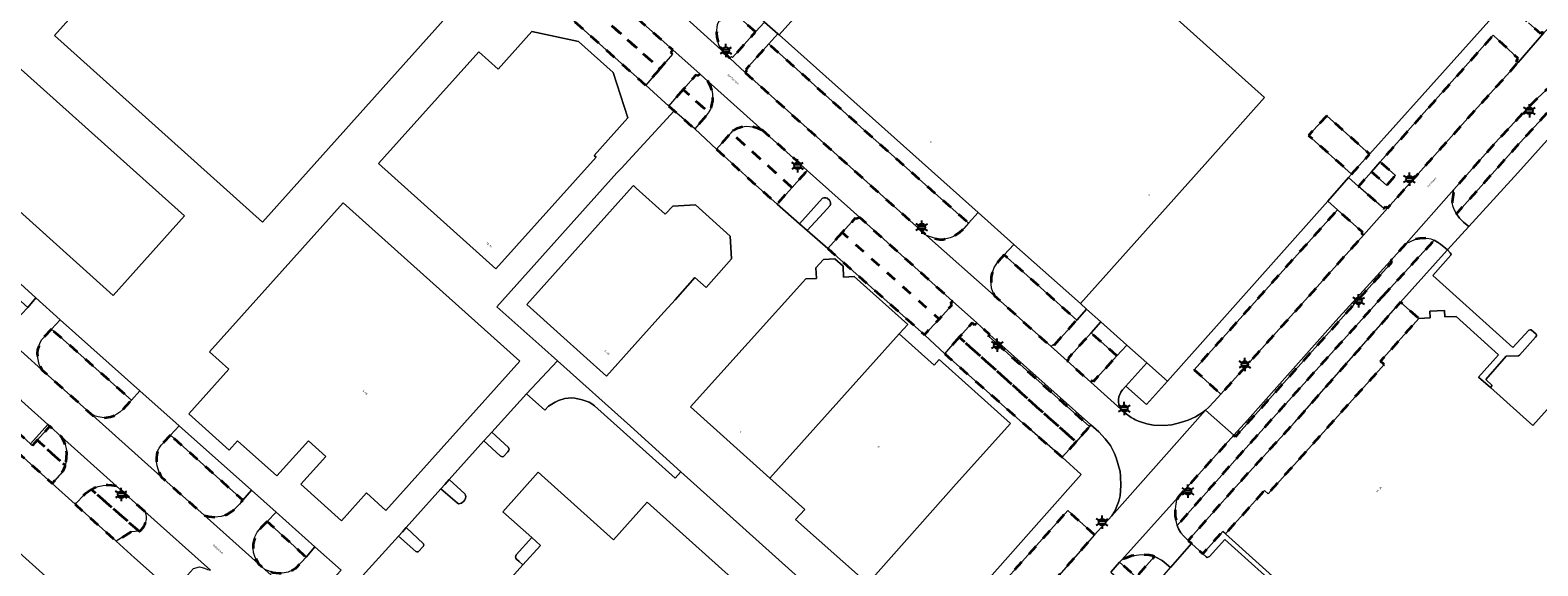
# Model space of a CAD drawing. Extents: x 105780 to 185197, y 477999 to 525027.
# Tile 212 of 562: x 107018 to 107305, y 478188 to 478290. Entities that reach past the tile are written whole.
import ezdxf
from ezdxf.enums import TextEntityAlignment as Align

# ---------------------------------------------------------------- set-up
doc = ezdxf.new("R2010")
doc.units = 0
doc.linetypes.add('XX-HIDDEN', pattern=[4, 2, -2])
for name, color, linetype, lineweight in [('B-GV-GR-HAAG_01-G', 252, 'GR-HAAG1', 13), ('B-GV-GR-MATERIAALGRENS-G', 252, 'XX-HIDDEN', 35), ('B-RO-IE-MEUBILAIR_WEGMEUBILAIR-S', 252, 'Continuous', 25), ('B-XX-KG-KADASTRAAL_BEBOUWING-G', 252, 'Continuous', 20), ('B1-WE-OG-BEBOUWING-T18', 7, 'Continuous', 18), ('B1-WE-OG-TERREIN_ERF-GV', 252, 'Continuous', 18), ('B1-WE-OG-TOPOGRAFIE-T18', 10, 'Continuous', 18), ('B1-WE-VH-VERHARDING_ASFALT-GV', 252, 'Continuous', 18), ('B1-WE-VH-VERHARDING_BETONSTRAATSTEEN-GV', 252, 'Continuous', 18), ('B1-WE-VH-VERHARDING_OPEN-GV', 252, 'Continuous', 18), ('B1-WE-VH-VERHARDING_TEGEL-GV', 252, 'Continuous', 18)]:
    doc.layers.add(name, color=color, linetype=linetype, lineweight=lineweight)
doc.styles.add('NLCS-ISO', font='NLCS-ISO.ttf')
doc.styles.add('NLCS-ISO-M200-T18', font='NLCS-ISO.ttf', dxfattribs={"height": 0.36})
doc.linetypes.add('GR-HAAG1', pattern='A,6,[176,NLCS.shx,S=0.125,R=0,X=0,Y=0],-2', length=8)

# ---------------------------------------------------------------- blocks, each defined once
blk = doc.blocks.new('B-SIE-WEG_LICHTMAST-SO')
at = {"ltscale": 0.1}
for p, q in [((-1.1, 0.63), (-2.19, 1.27)), ((0, 1.27), (0, 2.53)), ((1.1, 0.63), (2.19, 1.27)), ((-1.1, -0.63), (-2.19, -1.27)), ((0, -1.27), (0, -2.53)), ((1.1, -0.63), (2.19, -1.27))]:
    blk.add_line(p, q, dxfattribs=at)
at = {"flags": 128}
for points in [[(-1.16, 0.5), (1.16, 0.5)], [(-1.16, -0.5), (1.16, -0.5)]]:
    blk.add_lwpolyline(points, dxfattribs=at)
at = {"ltscale": 0.1}
blk.add_circle((0, 0), 1.27, dxfattribs=at)
at = {"style": 'NLCS-ISO'}
blk.add_attdef('TYPE', text='', height=1.8, dxfattribs=at).set_placement((0, 2.53), align=Align.BOTTOM_CENTER)

msp = doc.modelspace()

# ---------------------------------------------------------------- linework, layer by layer
at = {"layer": 'B-GV-GR-HAAG_01-G', "flags": 128}
for points in [[(107342.305, 478306.151), (107341.349, 478306.877), (107340.83, 478307.184), (107340.052, 478307.531), (107329.66, 478296.337), (107327.02, 478294.079), (107321.334, 478289.086), (107317.497, 478285.59), (107312.604, 478280.896), (107307.97, 478276.181), (107300.553, 478268.028), (107289.087, 478255.224), (107289.094, 478255.215), (107289.703, 478254.367), (107290.439, 478253.623), (107291.437, 478252.761), (107300.757, 478262.979), (107300.768, 478262.99), (107306.336, 478269.176), (107313.325, 478276.82), (107321.441, 478284.824), (107329.573, 478292.37), (107339.027, 478302.255)], [(107278.485, 478238.418), (107278.476, 478238.426), (107287.336, 478248.285), (107287.383, 478248.337), (107286.087, 478249.421), (107285.486, 478249.847), (107284.861, 478250.178), (107275.145, 478239.598), (107248.517, 478210.094), (107236.051, 478196.028), (107236.281, 478195.381), (107236.733, 478194.641), (107237.237, 478194.055), (107238.159, 478193.159), (107247.096, 478203.32), (107258.357, 478215.596), (107277.595, 478237.425)], [(107234.806, 478188.007), (107233.186, 478189.369), (107232.002, 478190.01), (107231.735, 478190.106), (107228.249, 478186.227), (107231.06, 478183.716), (107231.166, 478183.838)]]:
    msp.add_lwpolyline(points, close=True, dxfattribs=at)
at = {"layer": 'B-GV-GR-MATERIAALGRENS-G', "flags": 128}
for points in [[(107324.162, 478309.897), (107318.982, 478314.602), (107300.243, 478293.737), (107302.776, 478291.475), (107305.08, 478289.418), (107305.419, 478289.79), (107305.7, 478289.561), (107308.632, 478292.638), (107313.254, 478297.807), (107319.519, 478304.68)], [(107340.052, 478307.531), (107339.123, 478307.824), (107338.546, 478307.938), (107337.916, 478307.941), (107337.323, 478307.873), (107336.776, 478307.723), (107335.785, 478307.317), (107331.316, 478302.301), (107328.521, 478299.303), (107327.252, 478298.077), (107316.509, 478288.268), (107304.553, 478277.242), (107303.266, 478275.946), (107297.092, 478269.351), (107288.592, 478259.822), (107288.304, 478257.476), (107288.431, 478256.699), (107288.679, 478256.01), (107289.087, 478255.224), (107300.553, 478268.028), (107307.97, 478276.181), (107312.604, 478280.896), (107317.497, 478285.59), (107321.334, 478289.086), (107327.02, 478294.079), (107329.66, 478296.337)], [(107121.477, 478297.342), (107118.769, 478294.186), (107135.108, 478279.639), (107137.812, 478282.75)], [(107127.464, 478297.761), (107126.832, 478298.113), (107125.367, 478298.52), (107124.661, 478298.592), (107123.962, 478298.532), (107122.809, 478298.233), (107122.256, 478297.996), (107121.829, 478297.683), (107121.477, 478297.342), (107137.812, 478282.75), (107140.192, 478285.489), (107139.863, 478285.777), (107140.236, 478286.314)], [(107155.965, 478289.732), (107150.817, 478294.297), (107149.851, 478293.184), (107149.358, 478292.514), (107148.74, 478291.179), (107148.559, 478289.536), (107148.592, 478288.784), (107148.772, 478288.008), (107149.02, 478287.262), (107149.454, 478286.317), (107151.051, 478284.736), (107151.382, 478285.072), (107151.592, 478284.884)], [(107153.967, 478282.069), (107166.382, 478270.866), (107188.464, 478251.081), (107190.345, 478250.42), (107190.994, 478250.335), (107191.602, 478250.353), (107192.96, 478250.663), (107193.539, 478250.881), (107194.702, 478251.657), (107195.531, 478252.434), (107196.436, 478253.425), (107175.911, 478271.733), (107158.484, 478287.466), (107154.133, 478282.619), (107154.312, 478282.447)], [(107300.807, 478283.966), (107300.446, 478284.281), (107300.823, 478284.703), (107296.091, 478289.097), (107274.616, 478265.049), (107277.512, 478262.505), (107275.895, 478260.608), (107272.955, 478263.19), (107270.481, 478260.419), (107271.46, 478259.559), (107275.306, 478256.18), (107275.665, 478256.574), (107276.011, 478256.26), (107291.249, 478273.335), (107299.247, 478282.179)], [(107147.68, 478278.671), (107147.484, 478279.283), (107146.968, 478280.326), (107145.419, 478281.713), (107144.87, 478281.388), (107144.653, 478281.581), (107142.225, 478278.786), (107147.033, 478274.463), (107147.105, 478274.559), (107147.401, 478275.057), (107147.618, 478275.588), (107147.856, 478276.742), (107147.818, 478278.013)], [(107142.225, 478278.786), (107139.503, 478275.654), (107140.486, 478274.787), (107144.412, 478271.322), (107146.653, 478273.953), (107147.033, 478274.463)], [(107264.474, 478273.824), (107260.998, 478270.104), (107269.191, 478262.76), (107271.198, 478264.989), (107272.603, 478266.545)], [(107148.522, 478267.505), (107154.097, 478262.387), (107155.392, 478261.21), (107160.052, 478257.053), (107162.889, 478260.215), (107151.332, 478270.601), (107151.253, 478270.525)], [(107157.34, 478271.019), (107156.484, 478271.423), (107155.378, 478271.714), (107154.322, 478271.841), (107153.831, 478271.787), (107153.317, 478271.664), (107152.288, 478271.349), (107151.736, 478270.993), (107151.332, 478270.601), (107162.889, 478260.215), (107165.795, 478263.455)], [(107271.427, 478251.117), (107271.087, 478251.395), (107271.311, 478251.641), (107266.49, 478255.967), (107239.264, 478225.598), (107244.352, 478220.962)], [(107175.742, 478254.489), (107175.106, 478254.263), (107174.894, 478254.367), (107172.422, 478251.649), (107190.811, 478235.223), (107193.284, 478237.926), (107192.982, 478238.168), (107193.392, 478238.612)], [(107172.422, 478251.649), (107169.671, 478248.624), (107188.052, 478232.207), (107190.811, 478235.223)], [(107275.145, 478239.598), (107284.861, 478250.178), (107284.848, 478250.183), (107284.212, 478250.437), (107283.505, 478250.547), (107282.076, 478250.536), (107281.306, 478250.367), (107279.52, 478249.559), (107276.551, 478246.282), (107276.848, 478246.015), (107247.099, 478212.879), (107246.804, 478213.144), (107236.247, 478201.399), (107236.002, 478200.806), (107235.846, 478200.15), (107235.644, 478198.582), (107235.672, 478197.758), (107236.039, 478196.063), (107236.051, 478196.028), (107248.517, 478210.094)], [(107203.216, 478247.394), (107202.141, 478246.222), (107201.661, 478245.598), (107201.306, 478245.017), (107201.068, 478244.459), (107200.871, 478243.776), (107200.749, 478243.14), (107200.693, 478242.518), (107200.71, 478241.875), (107200.805, 478241.094), (107201.308, 478239.658), (107212.101, 478229.978), (107212.438, 478230.346), (107212.597, 478230.201), (107216.964, 478235.033)], [(107275.377, 478226.616), (107274.699, 478227.223), (107281.97, 478235.343), (107280.8, 478236.324), (107278.485, 478238.418), (107277.595, 478237.425), (107258.357, 478215.596), (107247.096, 478203.32), (107238.159, 478193.159), (107238.793, 478192.574), (107240.899, 478190.631), (107244.719, 478194.9), (107245.233, 478194.437), (107252.643, 478202.652), (107253.319, 478202.042)], [(107022.232, 478233.299), (107020.415, 478231.345), (107020.096, 478230.755), (107019.815, 478230.075), (107019.604, 478229.367), (107019.541, 478228.755), (107019.588, 478228.14), (107019.92, 478226.593), (107020.419, 478225.564), (107030.056, 478216.919), (107031.122, 478216.631), (107032.213, 478216.475), (107033.452, 478216.651), (107034.089, 478216.86), (107034.64, 478217.157), (107035.189, 478217.536), (107035.78, 478218.051), (107037.41, 478219.818)], [(107200.192, 478231.94), (107200.485, 478232.249), (107197.975, 478234.493), (107197.56, 478234.046), (107197.087, 478234.493), (107194.663, 478231.764), (107209.412, 478218.511), (107216.833, 478211.918), (107219.4, 478214.808)], [(107194.663, 478231.764), (107191.889, 478228.642), (107206.652, 478215.538), (107214.201, 478208.956), (107216.833, 478211.918), (107209.412, 478218.511)], [(107224.607, 478228.233), (107219.698, 478232.588), (107215.321, 478227.74), (107215.452, 478227.621), (107215.123, 478227.262), (107219.624, 478223.224), (107219.951, 478223.582), (107220.168, 478223.384)], [(107024.813, 478211.403), (107024.515, 478212.174), (107024.12, 478212.853), (107021.89, 478214.863), (107019.533, 478212.219), (107024.844, 478207.439), (107025.015, 478208.077), (107025.138, 478209.732), (107025.03, 478210.622)], [(107044.806, 478213.178), (107043.072, 478211.267), (107042.677, 478210.719), (107042.376, 478210.149), (107042.223, 478209.514), (107042.156, 478208.845), (107042.183, 478208.181), (107042.321, 478207.349), (107042.537, 478206.523), (107043.023, 478205.303), (107051.224, 478197.961), (107052.105, 478197.723), (107052.693, 478197.625), (107053.277, 478197.615), (107054.491, 478197.716), (107055.073, 478197.891), (107055.653, 478198.153), (107056.548, 478198.72), (107056.718, 478198.828), (107057.925, 478200.075), (107058.57, 478200.817)], [(107029.83, 478202.837), (107028.571, 478201.945), (107026.744, 478200.029), (107034.485, 478193.029), (107037.364, 478194.803), (107038.878, 478194.913)], [(107220.351, 478194.21), (107215.268, 478198.842), (107201.205, 478183.148), (107205.965, 478178.928), (107206.371, 478179.373), (107206.765, 478178.995), (107213.098, 478186.036)], [(107063.192, 478196.775), (107062.024, 478195.566), (107061.327, 478194.749), (107060.938, 478193.989), (107060.709, 478193.217), (107060.563, 478192.453), (107060.518, 478191.651), (107060.631, 478190.9), (107060.825, 478190.13), (107061.486, 478188.791), (107062.782, 478187.634), (107064.271, 478187.052), (107065.459, 478186.937), (107066.078, 478186.944), (107067.16, 478187.174), (107068.166, 478187.619), (107068.55, 478187.845), (107068.925, 478188.172), (107070.575, 478190.022)], [(107231.735, 478190.106), (107231.364, 478190.239), (107230.715, 478190.373), (107229.467, 478190.498), (107228.765, 478190.453), (107227.388, 478190.273), (107226.266, 478189.825), (107225.508, 478189.464), (107225.114, 478189.026), (107228.249, 478186.227)]]:
    msp.add_lwpolyline(points, close=True, dxfattribs=at)
for points in [[(107009.732, 478223.944), (107008.265, 478222.337), (107010.091, 478220.716), (107007.239, 478217.669), (107022.355, 478203.998), (107023.754, 478205.545), (107023.941, 478205.752), (107024.423, 478206.418), (107024.803, 478207.284), (107024.844, 478207.439), (107019.533, 478212.219), (107018.622, 478211.196), (107018.251, 478211.501), (107012.403, 478216.757), (107012.043, 478217.072), (107012.994, 478218.104), (107015.392, 478220.704)], [(107034.607, 478203.465), (107033.705, 478203.626), (107032.934, 478203.7), (107032.018, 478203.599), (107031.088, 478203.389), (107030.295, 478203.123), (107029.83, 478202.837), (107038.878, 478194.913), (107038.991, 478194.921)], [(107039.963, 478198.664), (107034.607, 478203.465)]]:
    msp.add_lwpolyline(points, dxfattribs=at)
msp.add_lwpolyline([(107038.991, 478194.921, 0.3313495), (107039.963, 478198.664)], format="xyb", dxfattribs=at)
at = {"layer": 'B-XX-KG-KADASTRAAL_BEBOUWING-G', "flags": 128}
for points in [[(107071.98, 478329.56), (107057.47, 478342.6), (107044.46, 478328.07), (107051.824, 478321.466), (107022.78, 478289.08), (107062.307, 478253.63), (107097.75, 478293.15), (107065.367, 478322.184)], [(107195.643, 478328.441), (107160.43, 478289.19), (107198.278, 478255.44), (107205.054, 478249.398), (107217.68, 478238.14), (107241.304, 478264.58), (107249.549, 478273.808), (107252.66, 478277.29)], [(107131.718, 478273.445), (107128.89, 478282.03), (107122.35, 478287.9), (107113.49, 478289.8), (107107.07, 478282.67), (107103.41, 478285.99), (107084.331, 478264.747), (107106.661, 478244.724), (107125.696, 478265.951), (107125.316, 478266.291)], [(106999.59, 478285.64), (106989.044, 478273.946), (106988.858, 478274.113), (106988.684, 478273.92), (106988.87, 478273.753), (106985.524, 478270.043), (106985.338, 478270.21), (106985.164, 478270.017), (106985.35, 478269.85), (106985.183, 478269.664), (106985.377, 478269.49), (106985.544, 478269.676), (106989.268, 478266.338), (106989.101, 478266.151), (106989.295, 478265.978), (106989.461, 478266.164), (107001.2, 478255.64), (107007.89, 478263.08), (107033.96, 478239.71), (107047.5, 478254.79), (107013.413, 478285.33), (107007.412, 478278.632)], [(107133.298, 478260.071), (107132.756, 478260.557), (107132.594, 478260.376), (107112.528, 478237.965), (107118.926, 478232.22), (107127.655, 478224.384), (107134.134, 478231.607), (107137.976, 478235.891), (107140.667, 478238.891), (107144.454, 478243.113), (107146.56, 478241.223), (107151.408, 478246.628), (107151.152, 478250.956), (107144.534, 478256.906), (107140.222, 478256.677), (107138.827, 478255.12)], [(107111.19, 478227.23), (107077.655, 478257.302), (107052.24, 478228.96), (107055.904, 478225.677), (107048.3, 478217.19), (107055.98, 478210.31), (107057.575, 478212.089), (107065.01, 478205.42), (107071.025, 478212.112), (107074.334, 478209.138), (107069.59, 478203.86), (107077.33, 478196.91), (107082.064, 478202.184), (107085.746, 478198.879)], [(107183.255, 478232.398), (107184.87, 478234.2), (107174.715, 478243.318), (107172.675, 478243.201), (107172.587, 478245.228), (107171.003, 478246.651), (107168.861, 478246.532), (107167.434, 478244.951), (107167.545, 478242.925), (107165.519, 478242.829), (107143.607, 478218.556), (107158.701, 478204.996)], [(107189.876, 478226.465), (107183.255, 478232.398), (107158.701, 478204.996), (107165.305, 478199.072), (107163.56, 478197.126), (107177.013, 478185.199), (107177.26, 478184.98), (107194.07, 478203.94), (107204.38, 478215.39), (107190.84, 478227.54)], [(107000, 478135.792), (107009.45, 478127.33), (107043.97, 478165.82), (107011.59, 478194.89), (107014.62, 478198.3), (107005.96, 478206.11), (106995.938, 478194.936), (106996.727, 478194.228), (106996.06, 478193.484), (106997.4, 478192.282), (106970.459, 478162.243)]]:
    msp.add_lwpolyline(points, close=True, dxfattribs=at)
for points in [[(107307.414, 478219.224), (107303.61, 478214.979), (107295.533, 478222.203), (107293.294, 478224.206), (107297.106, 478228.443), (107289.03, 478235.709), (107286.858, 478235.61), (107286.803, 478236.864), (107284.065, 478236.716), (107284.12, 478235.462), (107281.97, 478235.343), (107274.699, 478227.223), (107275.377, 478226.616), (107253.319, 478202.042), (107252.643, 478202.652), (107245.233, 478194.437), (107258.643, 478182.341)], [(107164.33, 478174.51), (107135.386, 478200.436), (107128.988, 478193.293), (107114.68, 478206.11), (107107.97, 478198.634), (107113.442, 478193.723), (107115.111, 478192.224), (107111.786, 478188.52), (107102.592, 478178.276)]]:
    msp.add_lwpolyline(points, dxfattribs=at)
at = {"layer": 'B1-WE-OG-TERREIN_ERF-GV', "flags": 128}
for points in [[(107071.98, 478329.56), (107065.367, 478322.184), (107097.75, 478293.15), (107062.307, 478253.63), (107022.78, 478289.08), (107051.824, 478321.466), (107044.46, 478328.07), (107057.47, 478342.6)], [(107131.718, 478273.445), (107125.316, 478266.291), (107125.696, 478265.951), (107106.661, 478244.724), (107084.331, 478264.747), (107103.41, 478285.99), (107107.07, 478282.67), (107113.49, 478289.8), (107122.35, 478287.9), (107128.89, 478282.03)], [(107151.408, 478246.628), (107146.56, 478241.223), (107144.454, 478243.113), (107140.667, 478238.891), (107137.976, 478235.891), (107134.134, 478231.607), (107127.655, 478224.384), (107118.926, 478232.22), (107112.528, 478237.965), (107132.594, 478260.376), (107132.756, 478260.557), (107133.298, 478260.071), (107138.827, 478255.12), (107140.222, 478256.677), (107144.534, 478256.906), (107151.152, 478250.956)], [(107111.19, 478227.23), (107085.746, 478198.879), (107082.064, 478202.184), (107077.33, 478196.91), (107069.59, 478203.86), (107074.334, 478209.138), (107071.025, 478212.112), (107065.01, 478205.42), (107057.575, 478212.089), (107055.98, 478210.31), (107048.3, 478217.19), (107055.904, 478225.677), (107052.24, 478228.96), (107077.655, 478257.302)], [(107165.519, 478242.829), (107167.545, 478242.925), (107167.434, 478244.951), (107168.861, 478246.532), (107171.003, 478246.651), (107172.587, 478245.228), (107172.675, 478243.201), (107174.715, 478243.318), (107184.87, 478234.2), (107183.255, 478232.398), (107189.876, 478226.465), (107190.84, 478227.54), (107204.38, 478215.39), (107194.07, 478203.94), (107177.26, 478184.98), (107177.013, 478185.199), (107163.56, 478197.126), (107165.305, 478199.072), (107158.701, 478204.996), (107143.607, 478218.556)], [(107118.321, 478227.308), (107112.459, 478221.032), (107115.969, 478217.909), (107116.654, 478218.642), (107117.875, 478219.443), (107118.511, 478219.762), (107119.723, 478220.126), (107120.983, 478220.253), (107121.661, 478220.219), (107123.054, 478219.901), (107124.353, 478219.414), (107124.845, 478219.135), (107125.37, 478218.737), (107140.671, 478205.012), (107141.764, 478206.206), (107132.211, 478214.899)], [(107037.993, 478189.856), (107034.485, 478193.029), (107026.744, 478200.029), (107022.355, 478203.998), (107007.239, 478217.669), (107007.041, 478217.448), (106960.693, 478165.83), (107010.108, 478121.407), (107056.729, 478173.369), (107056.69, 478173.406), (107045.254, 478183.458), (107043.645, 478184.872)], [(107105.891, 478213.755), (107105.202, 478212.992), (107104.365, 478212.065), (107107.478, 478209.253), (107107.733, 478209.11), (107107.947, 478209.061), (107108.113, 478209.136), (107108.906, 478209.97), (107109.069, 478210.215), (107109.135, 478210.435), (107109.111, 478210.648), (107109.014, 478210.809)], [(107000, 478135.792), (106970.459, 478162.243), (106997.4, 478192.282), (106996.06, 478193.484), (106996.727, 478194.228), (106995.938, 478194.936), (107005.96, 478206.11), (107014.62, 478198.3), (107011.59, 478194.89), (107043.97, 478165.82), (107009.45, 478127.33)], [(107100.888, 478201.744), (107100.757, 478202.014), (107097.793, 478204.769), (107096.948, 478203.827), (107096.206, 478202.999), (107099.293, 478200.284), (107099.53, 478200.144), (107099.881, 478200.173), (107100.11, 478200.268), (107100.523, 478200.637), (107100.763, 478200.913), (107100.895, 478201.17), (107100.935, 478201.454)], [(107089.596, 478195.624), (107088.886, 478194.831), (107088.152, 478194.013), (107091.417, 478191.063), (107091.631, 478190.982), (107091.854, 478191.017), (107092.842, 478192.043), (107092.932, 478192.293), (107092.873, 478192.521)], [(107115.111, 478192.224), (107113.442, 478193.723), (107110.503, 478190.451), (107110.406, 478190.256), (107110.378, 478190.043), (107110.424, 478189.835), (107110.582, 478189.609), (107111.07, 478189.168), (107111.786, 478188.52)]]:
    msp.add_lwpolyline(points, close=True, dxfattribs=at)
for points in [[(107157.676, 478291.629), (107160.208, 478289.387), (107160.43, 478289.19), (107195.643, 478328.441), (107252.66, 478277.29), (107249.549, 478273.808), (107241.304, 478264.58), (107217.68, 478238.14), (107218.838, 478237.107), (107221.574, 478234.667), (107226.486, 478230.287), (107230.311, 478226.877), (107234.191, 478223.417), (107264.661, 478257.608), (107268.577, 478262.079), (107269.191, 478262.76), (107260.998, 478270.104), (107264.474, 478273.824), (107272.603, 478266.545), (107282.603, 478277.656), (107299.666, 478296.777)], [(107080.065, 478185.028), (107088.152, 478194.013), (107088.886, 478194.831), (107089.596, 478195.624), (107096.206, 478202.999), (107096.948, 478203.827), (107097.793, 478204.769), (107104.365, 478212.065), (107105.202, 478212.992), (107105.891, 478213.755), (107112.459, 478221.032), (107118.321, 478227.308), (107115.383, 478229.927), (107106.82, 478237.56), (107129.639, 478263.008), (107130.445, 478263.834), (107140.486, 478274.787), (107139.503, 478275.654), (107135.108, 478279.639), (107118.769, 478294.186)], [(107013.413, 478285.33), (107047.5, 478254.79), (107033.96, 478239.71), (107007.89, 478263.08)], [(107199.479, 478184.964), (107210.297, 478197.208), (107217.787, 478205.685), (107214.201, 478208.956), (107206.652, 478215.538), (107191.889, 478228.642), (107188.052, 478232.207), (107169.671, 478248.624), (107165.778, 478252.033), (107164.295, 478253.329), (107160.052, 478257.053), (107155.392, 478261.21), (107154.097, 478262.387), (107148.522, 478267.505), (107144.412, 478271.322), (107140.486, 478274.787), (107130.445, 478263.834), (107129.639, 478263.008), (107106.82, 478237.56), (107115.383, 478229.927), (107118.321, 478227.308), (107132.211, 478214.899), (107141.764, 478206.206), (107169.04, 478181.683)], [(107001.2, 478255.64), (107019.284, 478239.226), (107023.903, 478235.096), (107039, 478221.599), (107046.463, 478214.952), (107060.213, 478202.707), (107064.895, 478198.538), (107072.278, 478191.963), (107077.234, 478187.549)], [(107169.04, 478181.683), (107141.764, 478206.206), (107140.671, 478205.012), (107125.37, 478218.737), (107124.845, 478219.135), (107124.353, 478219.414), (107123.054, 478219.901), (107121.661, 478220.219), (107120.983, 478220.253), (107119.723, 478220.126), (107118.511, 478219.762), (107117.875, 478219.443), (107116.654, 478218.642), (107115.969, 478217.909), (107112.459, 478221.032), (107105.891, 478213.755), (107109.014, 478210.809), (107109.111, 478210.648), (107109.135, 478210.435), (107109.069, 478210.215), (107108.906, 478209.97), (107108.113, 478209.136), (107107.947, 478209.061), (107107.733, 478209.11), (107107.478, 478209.253), (107104.365, 478212.065), (107097.793, 478204.769), (107100.757, 478202.014), (107100.888, 478201.744), (107100.935, 478201.454), (107100.895, 478201.17), (107100.763, 478200.913), (107100.523, 478200.637), (107100.11, 478200.268), (107099.881, 478200.173), (107099.53, 478200.144), (107099.293, 478200.284), (107096.206, 478202.999), (107089.596, 478195.624), (107092.873, 478192.521), (107092.932, 478192.293), (107092.842, 478192.043), (107091.854, 478191.017), (107091.631, 478190.982), (107091.417, 478191.063), (107088.152, 478194.013), (107080.065, 478185.028)], [(107102.592, 478178.276), (107111.786, 478188.52), (107111.07, 478189.168), (107110.582, 478189.609), (107110.424, 478189.835), (107110.378, 478190.043), (107110.406, 478190.256), (107110.503, 478190.451), (107113.442, 478193.723), (107107.97, 478198.634), (107114.68, 478206.11), (107128.988, 478193.293), (107135.386, 478200.436), (107164.33, 478174.51)]]:
    msp.add_lwpolyline(points, dxfattribs=at)
at = {"layer": 'B1-WE-VH-VERHARDING_ASFALT-GV', "flags": 128}
for points in [[(107127.464, 478297.761), (107140.236, 478286.314), (107145.419, 478281.713), (107146.968, 478280.326), (107157.34, 478271.019), (107165.795, 478263.455), (107175.742, 478254.489), (107193.392, 478238.612), (107197.975, 478234.493), (107200.485, 478232.249), (107219.666, 478215.107), (107221.152, 478213.784), (107222.399, 478212.497), (107222.907, 478211.863), (107223.362, 478211.196), (107224.147, 478209.71), (107224.492, 478208.888), (107225.198, 478206.278), (107225.306, 478205.36), (107225.332, 478203.624), (107225.204, 478201.665), (107224.954, 478200.604), (107224.222, 478198.721), (107223.61, 478197.855), (107241.409, 478217.934), (107240.858, 478217.453), (107239.555, 478216.634), (107238.157, 478216.044), (107236.705, 478215.564), (107235.035, 478215.156), (107233.585, 478215.007), (107231.568, 478215.058), (107230.299, 478215.316), (107228.875, 478215.734), (107228.051, 478216.084), (107227.793, 478216.237), (107227.312, 478216.523), (107226.091, 478217.43), (107225.353, 478218.091), (107219.624, 478223.224), (107215.123, 478227.262), (107212.101, 478229.978), (107201.308, 478239.658), (107188.464, 478251.081), (107166.382, 478270.866), (107153.967, 478282.069), (107151.051, 478284.736), (107149.454, 478286.317), (107138.263, 478296.493)], [(107308.632, 478292.638), (107305.7, 478289.561), (107300.807, 478283.966), (107299.247, 478282.179), (107291.249, 478273.335), (107276.011, 478256.26), (107271.427, 478251.117), (107244.352, 478220.962), (107243.063, 478219.529), (107241.969, 478218.423), (107241.409, 478217.934), (107246.804, 478213.144), (107249.38, 478216.01), (107266.211, 478234.872), (107276.551, 478246.282), (107279.52, 478249.559), (107288.592, 478259.822), (107297.092, 478269.351), (107303.266, 478275.946), (107304.553, 478277.242), (107316.509, 478288.268), (107327.252, 478298.077)], [(107062.782, 478187.634), (107061.486, 478188.791), (107051.224, 478197.961), (107043.023, 478205.303), (107030.056, 478216.919), (107020.419, 478225.564), (107010.268, 478234.681)], [(107016.53, 478219.699), (107021.507, 478215.21), (107021.89, 478214.863), (107024.12, 478212.853), (107034.607, 478203.465), (107039.963, 478198.664), (107052.41, 478187.495)], [(107223.459, 478187.177), (107225.114, 478189.026), (107225.508, 478189.464), (107236.247, 478201.399), (107246.804, 478213.144), (107241.409, 478217.934), (107223.61, 478197.855), (107220.351, 478194.21), (107213.098, 478186.036)]]:
    msp.add_lwpolyline(points, dxfattribs=at)
at = {"layer": 'B1-WE-VH-VERHARDING_BETONSTRAATSTEEN-GV', "flags": 128}
for points in [[(107150.817, 478294.297), (107152.556, 478296.162), (107147.166, 478300.981), (107145.433, 478298.996), (107144.434, 478297.853), (107143.865, 478297.354), (107143.177, 478296.906), (107142.487, 478296.55), (107141.775, 478296.312), (107141.047, 478296.185), (107139.635, 478296.139), (107138.932, 478296.281), (107138.263, 478296.493), (107149.454, 478286.317), (107149.02, 478287.262), (107148.772, 478288.008), (107148.592, 478288.784), (107148.559, 478289.536), (107148.74, 478291.179), (107149.358, 478292.514), (107149.851, 478293.184)], [(107158.484, 478287.466), (107160.208, 478289.387), (107157.676, 478291.629), (107155.965, 478289.732), (107151.592, 478284.884), (107151.382, 478285.072), (107151.051, 478284.736), (107153.967, 478282.069), (107154.312, 478282.447), (107154.133, 478282.619)], [(107144.653, 478281.581), (107144.87, 478281.388), (107145.419, 478281.713), (107140.236, 478286.314), (107139.863, 478285.777), (107140.192, 478285.489), (107137.812, 478282.75), (107135.108, 478279.639), (107139.503, 478275.654), (107142.225, 478278.786)], [(107146.968, 478280.326), (107147.484, 478279.283), (107147.68, 478278.671), (107147.818, 478278.013), (107147.856, 478276.742), (107147.618, 478275.588), (107147.401, 478275.057), (107147.105, 478274.559), (107147.033, 478274.463), (107146.653, 478273.953), (107144.412, 478271.322), (107148.522, 478267.505), (107151.253, 478270.525), (107151.332, 478270.601), (107151.736, 478270.993), (107152.288, 478271.349), (107153.317, 478271.664), (107153.831, 478271.787), (107154.322, 478271.841), (107155.378, 478271.714), (107156.484, 478271.423), (107157.34, 478271.019)], [(107165.795, 478263.455), (107162.889, 478260.215), (107160.052, 478257.053), (107164.295, 478253.329), (107168.69, 478258.156), (107168.907, 478258.23), (107169.324, 478258.264), (107169.561, 478258.173), (107169.98, 478257.823), (107170.147, 478257.557), (107170.204, 478257.282), (107170.183, 478256.961), (107170.111, 478256.767), (107168.869, 478255.41), (107165.778, 478252.033), (107169.671, 478248.624), (107172.422, 478251.649), (107174.894, 478254.367), (107175.106, 478254.263), (107175.742, 478254.489)], [(107271.46, 478259.559), (107270.481, 478260.419), (107268.577, 478262.079), (107264.661, 478257.608), (107266.49, 478255.967), (107271.311, 478251.641), (107271.087, 478251.395), (107271.427, 478251.117), (107276.011, 478256.26), (107275.665, 478256.574), (107275.306, 478256.18)], [(107291.437, 478252.761), (107290.439, 478253.623), (107289.703, 478254.367), (107289.094, 478255.215), (107289.087, 478255.224), (107288.679, 478256.01), (107288.431, 478256.699), (107288.304, 478257.476), (107288.592, 478259.822), (107279.52, 478249.559), (107281.306, 478250.367), (107282.076, 478250.536), (107283.505, 478250.547), (107284.212, 478250.437), (107284.848, 478250.183), (107284.861, 478250.178), (107285.486, 478249.847), (107286.087, 478249.421), (107287.383, 478248.337)], [(107168.869, 478255.41), (107170.111, 478256.767), (107170.183, 478256.961), (107170.204, 478257.282), (107170.147, 478257.557), (107169.98, 478257.823), (107169.561, 478258.173), (107169.324, 478258.264), (107168.907, 478258.23), (107168.69, 478258.156), (107164.295, 478253.329), (107165.778, 478252.033)], [(107205.054, 478249.398), (107198.278, 478255.44), (107196.436, 478253.425), (107195.531, 478252.434), (107194.702, 478251.657), (107193.539, 478250.881), (107192.96, 478250.663), (107191.602, 478250.353), (107190.994, 478250.335), (107190.345, 478250.42), (107188.464, 478251.081), (107201.308, 478239.658), (107200.805, 478241.094), (107200.71, 478241.875), (107200.693, 478242.518), (107200.749, 478243.14), (107200.871, 478243.776), (107201.068, 478244.459), (107201.306, 478245.017), (107201.661, 478245.598), (107202.141, 478246.222), (107203.216, 478247.394)], [(107022.232, 478233.299), (107023.903, 478235.096), (107019.284, 478239.226), (107017.713, 478237.39), (107016.522, 478236.112), (107015.477, 478235.184), (107014.409, 478234.609), (107013.811, 478234.42), (107013.129, 478234.312), (107012.487, 478234.293), (107011.81, 478234.343), (107010.688, 478234.633), (107010.268, 478234.681), (107020.419, 478225.564), (107019.92, 478226.593), (107019.588, 478228.14), (107019.541, 478228.755), (107019.604, 478229.367), (107019.815, 478230.075), (107020.096, 478230.755), (107020.415, 478231.345)], [(107197.087, 478234.493), (107197.56, 478234.046), (107197.975, 478234.493), (107193.392, 478238.612), (107192.982, 478238.168), (107193.284, 478237.926), (107190.811, 478235.223), (107188.052, 478232.207), (107191.889, 478228.642), (107194.663, 478231.764)], [(107219.698, 478232.588), (107221.574, 478234.667), (107218.838, 478237.107), (107216.964, 478235.033), (107212.597, 478230.201), (107212.438, 478230.346), (107212.101, 478229.978), (107215.123, 478227.262), (107215.452, 478227.621), (107215.321, 478227.74)], [(107015.795, 478220.348), (107012.403, 478216.757), (107018.251, 478211.501), (107021.507, 478215.21), (107016.53, 478219.699), (107016.171, 478220.016), (107015.871, 478220.281)], [(107046.463, 478214.952), (107039, 478221.599), (107037.41, 478219.818), (107035.78, 478218.051), (107035.189, 478217.536), (107034.64, 478217.157), (107034.089, 478216.86), (107033.452, 478216.651), (107032.213, 478216.475), (107031.122, 478216.631), (107030.056, 478216.919), (107043.023, 478205.303), (107042.537, 478206.523), (107042.321, 478207.349), (107042.183, 478208.181), (107042.156, 478208.845), (107042.223, 478209.514), (107042.376, 478210.149), (107042.677, 478210.719), (107043.072, 478211.267), (107044.806, 478213.178)], [(107024.12, 478212.853), (107024.515, 478212.174), (107024.813, 478211.403), (107025.03, 478210.622), (107025.138, 478209.732), (107025.015, 478208.077), (107024.844, 478207.439), (107024.803, 478207.284), (107024.423, 478206.418), (107023.941, 478205.752), (107023.754, 478205.545), (107022.355, 478203.998), (107026.744, 478200.029), (107028.571, 478201.945), (107029.83, 478202.837), (107030.295, 478203.123), (107031.088, 478203.389), (107032.018, 478203.599), (107032.934, 478203.7), (107033.705, 478203.626), (107034.607, 478203.465)], [(107063.192, 478196.775), (107064.895, 478198.538), (107060.213, 478202.707), (107058.57, 478200.817), (107057.925, 478200.075), (107056.718, 478198.828), (107056.548, 478198.72), (107055.653, 478198.153), (107055.073, 478197.891), (107054.491, 478197.716), (107053.277, 478197.615), (107052.693, 478197.625), (107052.105, 478197.723), (107051.224, 478197.961), (107061.486, 478188.791), (107060.825, 478190.13), (107060.631, 478190.9), (107060.518, 478191.651), (107060.563, 478192.453), (107060.709, 478193.217), (107060.938, 478193.989), (107061.327, 478194.749), (107062.024, 478195.566)], [(107238.159, 478193.159), (107237.237, 478194.055), (107236.733, 478194.641), (107236.281, 478195.381), (107236.051, 478196.028), (107236.039, 478196.063), (107235.672, 478197.758), (107235.644, 478198.582), (107235.846, 478200.15), (107236.002, 478200.806), (107236.247, 478201.399), (107225.508, 478189.464), (107226.266, 478189.825), (107227.388, 478190.273), (107228.765, 478190.453), (107229.467, 478190.498), (107230.715, 478190.373), (107231.364, 478190.239), (107231.735, 478190.106), (107232.002, 478190.01), (107233.186, 478189.369), (107234.806, 478188.007), (107238.793, 478192.574)], [(107075.518, 478185.691), (107077.234, 478187.549), (107072.278, 478191.963), (107070.575, 478190.022), (107068.925, 478188.172), (107068.55, 478187.845), (107068.166, 478187.619), (107067.16, 478187.174), (107066.078, 478186.944), (107065.459, 478186.937), (107064.271, 478187.052), (107062.782, 478187.634), (107072.979, 478178.535), (107072.71, 478179.237), (107072.48, 478180.1), (107072.428, 478180.812), (107072.497, 478181.435), (107072.677, 478182.045), (107072.97, 478182.669), (107073.397, 478183.302), (107074.314, 478184.388)]]:
    msp.add_lwpolyline(points, close=True, dxfattribs=at)
for points in [[(107230.311, 478226.877), (107226.486, 478230.287), (107224.607, 478228.233), (107220.168, 478223.384), (107219.951, 478223.582), (107219.624, 478223.224), (107225.353, 478218.091)], [(107225.635, 478221.745), (107226.303, 478222.457), (107230.311, 478226.877)], [(107038.991, 478194.921), (107038.878, 478194.913), (107037.364, 478194.803), (107034.485, 478193.029), (107037.993, 478189.856), (107043.645, 478184.872), (107045.254, 478183.458), (107048.061, 478186.573), (107048.065, 478186.577), (107049.229, 478187.867), (107050.346, 478188.176), (107050.595, 478188.127), (107051.322, 478187.91), (107051.835, 478187.677), (107052.41, 478187.495), (107039.963, 478198.664)]]:
    msp.add_lwpolyline(points, dxfattribs=at)
at = {"layer": 'B1-WE-VH-VERHARDING_BETONSTRAATSTEEN-GV'}
for points in [[(107225.353, 478218.091, -0.3212791), (107225.635, 478221.745)], [(107039.963, 478198.664, -0.3313495), (107038.991, 478194.921)]]:
    msp.add_lwpolyline(points, format="xyb", dxfattribs=at)
at = {"layer": 'B1-WE-VH-VERHARDING_OPEN-GV', "flags": 128}
for points in [[(107287.383, 478248.337), (107287.336, 478248.285), (107278.476, 478238.426), (107278.485, 478238.418), (107280.8, 478236.324), (107281.97, 478235.343), (107284.12, 478235.462), (107284.065, 478236.716), (107286.803, 478236.864), (107286.858, 478235.61), (107289.03, 478235.709), (107297.106, 478228.443), (107293.294, 478224.206), (107295.533, 478222.203), (107295.904, 478222.611), (107294.659, 478223.722), (107298.565, 478228.169), (107300.866, 478228.255), (107301.071, 478228.369), (107304.092, 478231.773), (107304.27, 478232.045), (107304.286, 478232.196), (107304.22, 478232.337), (107303.277, 478233.153), (107303.089, 478233.182), (107302.835, 478233.082), (107299.784, 478229.802), (107284.587, 478243.473), (107288.045, 478247.343), (107288.069, 478247.539), (107287.93, 478247.809)], [(107258.643, 478182.341), (107245.233, 478194.437), (107244.719, 478194.9), (107240.899, 478190.631), (107241.547, 478190.043), (107241.752, 478189.953), (107242.167, 478190.119), (107245.103, 478193.369), (107257.071, 478182.613), (107254.571, 478179.894), (107254.555, 478179.609), (107254.662, 478179.429), (107257.034, 478177.246), (107257.184, 478177.162), (107257.518, 478177.194), (107257.629, 478177.279), (107258.851, 478178.605)]]:
    msp.add_lwpolyline(points, close=True, dxfattribs=at)
at = {"layer": 'B1-WE-VH-VERHARDING_TEGEL-GV', "flags": 128}
for points in [[(107152.556, 478296.162), (107150.817, 478294.297), (107155.965, 478289.732), (107157.676, 478291.629)], [(107160.43, 478289.19), (107160.208, 478289.387), (107158.484, 478287.466), (107175.911, 478271.733), (107196.436, 478253.425), (107198.278, 478255.44)], [(106989.461, 478266.164), (106989.295, 478265.978), (106987.689, 478264.366), (107004.039, 478249.676), (106999.32, 478244.412), (107001.124, 478242.808), (107005.847, 478248.052), (107017.713, 478237.39), (107019.284, 478239.226), (107001.2, 478255.64)], [(107274.616, 478265.049), (107272.955, 478263.19), (107275.895, 478260.608), (107277.512, 478262.505)], [(107205.054, 478249.398), (107203.216, 478247.394), (107216.964, 478235.033), (107218.838, 478237.107), (107217.68, 478238.14)], [(107276.848, 478246.015), (107276.551, 478246.282), (107266.211, 478234.872), (107249.38, 478216.01), (107246.804, 478213.144), (107247.099, 478212.879)], [(107023.903, 478235.096), (107022.232, 478233.299), (107037.41, 478219.818), (107039, 478221.599)], [(107221.574, 478234.667), (107219.698, 478232.588), (107224.607, 478228.233), (107226.486, 478230.287)], [(107200.485, 478232.249), (107200.192, 478231.94), (107219.4, 478214.808), (107219.666, 478215.107)], [(107230.311, 478226.877), (107226.303, 478222.457), (107230.221, 478218.961), (107234.191, 478223.417)], [(107021.89, 478214.863), (107021.507, 478215.21), (107018.251, 478211.501), (107018.622, 478211.196), (107019.533, 478212.219)], [(107046.463, 478214.952), (107044.806, 478213.178), (107058.57, 478200.817), (107060.213, 478202.707)], [(107219.666, 478215.107), (107219.4, 478214.808), (107216.833, 478211.918), (107214.201, 478208.956), (107217.787, 478205.685), (107210.297, 478197.208), (107199.479, 478184.964), (107199.337, 478184.804), (107201.205, 478183.148), (107215.268, 478198.842), (107220.351, 478194.21), (107223.61, 478197.855), (107224.222, 478198.721), (107224.954, 478200.604), (107225.204, 478201.665), (107225.332, 478203.624), (107225.306, 478205.36), (107225.198, 478206.278), (107224.492, 478208.888), (107224.147, 478209.71), (107223.362, 478211.196), (107222.907, 478211.863), (107222.399, 478212.497), (107221.152, 478213.784)], [(107064.895, 478198.538), (107063.192, 478196.775), (107070.575, 478190.022), (107072.278, 478191.963)], [(107228.249, 478186.227), (107225.114, 478189.026), (107223.459, 478187.177), (107226.606, 478184.399), (107229.231, 478182.083), (107230.343, 478181.102), (107232.07, 478183.03), (107231.166, 478183.838), (107231.06, 478183.716)]]:
    msp.add_lwpolyline(points, close=True, dxfattribs=at)
for points in [[(107299.666, 478296.777), (107282.603, 478277.656), (107272.603, 478266.545), (107271.198, 478264.989), (107269.191, 478262.76), (107268.577, 478262.079), (107270.481, 478260.419), (107272.955, 478263.19), (107274.616, 478265.049), (107296.091, 478289.097), (107300.823, 478284.703), (107300.446, 478284.281), (107300.807, 478283.966), (107305.7, 478289.561), (107305.419, 478289.79), (107305.08, 478289.418), (107302.776, 478291.475)], [(107306.336, 478269.176), (107300.768, 478262.99), (107300.757, 478262.979), (107291.437, 478252.761), (107287.383, 478248.337), (107287.93, 478247.809), (107288.069, 478247.539), (107288.045, 478247.343), (107284.587, 478243.473), (107299.784, 478229.802), (107302.835, 478233.082), (107303.089, 478233.182), (107303.277, 478233.153), (107304.22, 478232.337), (107304.286, 478232.196), (107304.27, 478232.045), (107304.092, 478231.773), (107301.071, 478228.369), (107300.866, 478228.255), (107298.565, 478228.169), (107294.659, 478223.722), (107295.904, 478222.611), (107295.533, 478222.203), (107303.61, 478214.979), (107307.414, 478219.224)], [(107225.353, 478218.091), (107226.091, 478217.43), (107227.312, 478216.523), (107227.793, 478216.237), (107228.051, 478216.084), (107228.875, 478215.734), (107230.299, 478215.316), (107231.568, 478215.058), (107233.585, 478215.007), (107235.035, 478215.156), (107236.705, 478215.564), (107238.157, 478216.044), (107239.555, 478216.634), (107240.858, 478217.453), (107241.409, 478217.934), (107241.969, 478218.423), (107243.063, 478219.529), (107244.352, 478220.962), (107239.264, 478225.598), (107266.49, 478255.967)], [(107266.49, 478255.967), (107264.661, 478257.608), (107234.191, 478223.417), (107230.221, 478218.961), (107226.303, 478222.457), (107225.635, 478221.745)], [(107257.071, 478182.613), (107245.103, 478193.369), (107242.167, 478190.119), (107241.752, 478189.953), (107241.547, 478190.043), (107240.899, 478190.631), (107238.793, 478192.574), (107234.806, 478188.007)]]:
    msp.add_lwpolyline(points, dxfattribs=at)
at = {"layer": 'B1-WE-VH-VERHARDING_TEGEL-GV'}
msp.add_lwpolyline([(107225.635, 478221.745, 0.3212791), (107225.353, 478218.091)], format="xyb", dxfattribs=at)

# ---------------------------------------------------------------- block references
at = {"layer": 'B-RO-IE-MEUBILAIR_WEGMEUBILAIR-S', "xscale": 0.5, "yscale": 0.5, "zscale": 0.5}
for p in [(107150.312, 478286.188), (107302.94, 478274.775), (107163.922, 478264.31), (107280.163, 478261.79), (107187.526, 478252.695), (107270.504, 478238.653), (107201.879, 478230.235), (107248.891, 478226.606), (107226.006, 478218.216), (107035.474, 478201.87), (107238.103, 478202.499), (107221.778, 478196.646)]:
    msp.add_blockref('B-SIE-WEG_LICHTMAST-SO', p, dxfattribs=at)

# ---------------------------------------------------------------- texts
at = {"layer": 'B1-WE-OG-BEBOUWING-T18', "style": 'NLCS-ISO-M200-T18'}
for s, rotation, p in [('9', 318.3, (107189.236, 478268.862)), ('9', 48.2, (107230.737, 478258.757)), ('12-16', 318.1, (107105.373, 478249.288)), ('6-10', 318.1, (107127.741, 478228.883)), ('9-19', 318.1, (107081.762, 478221.259)), ('4', 318.1, (107153.171, 478213.773)), ('11', 48.1, (107179.368, 478210.926)), ('18-28', 48.1, (107274.411, 478202.869))]:
    msp.add_text(s, height=0.36, rotation=rotation, dxfattribs=at).set_placement(p, align=Align.MIDDLE)
at = {"layer": 'B1-WE-OG-TOPOGRAFIE-T18', "style": 'NLCS-ISO-M200-T18'}
for s, rotation, p in [('Saffierlaan', 318.1, (107151.726, 478280.753)), ('Parellaan', 48.7, (107284.383, 478261.193)), ('Robijnlaan', 318, (107053.861, 478191.495))]:
    msp.add_text(s, height=0.36, rotation=rotation, dxfattribs=at).set_placement(p, align=Align.MIDDLE)

doc.saveas('drawing.dxf')
